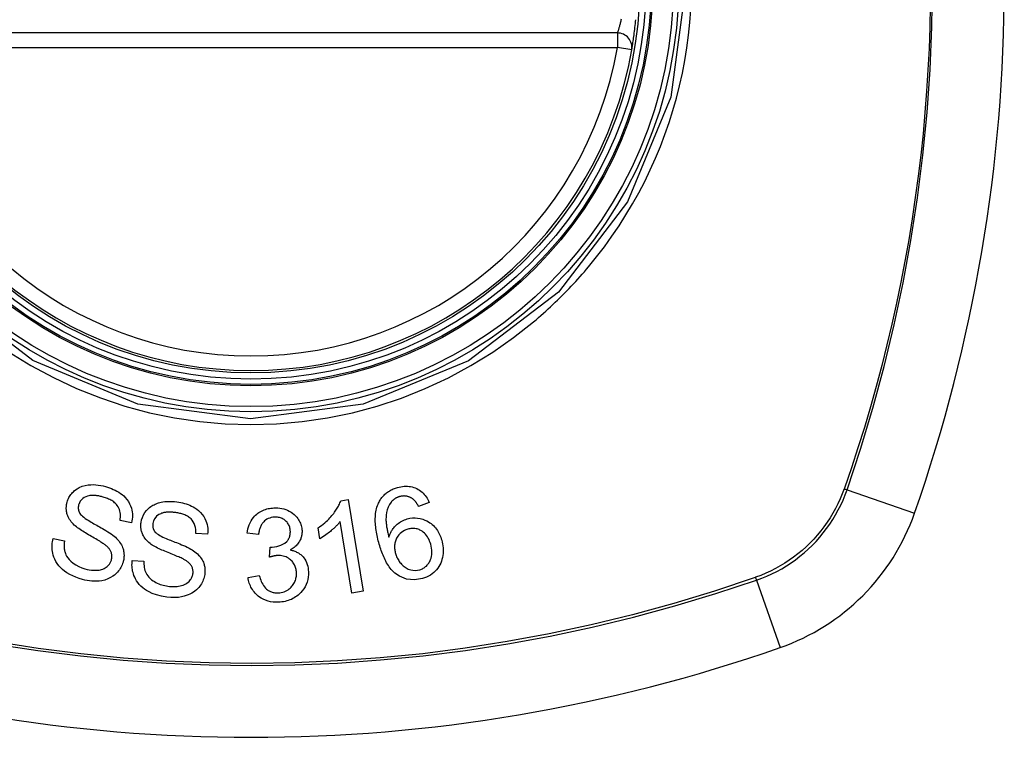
# Model space of a CAD drawing. Header units: inches. Extents: x 20 to 683, y 61 to 320.
# Tile 260 of 400: x 290.585 to 291.383, y 195.124 to 195.706. Entities that reach past the tile are written whole.
import ezdxf

# ---------------------------------------------------------------- set-up
doc = ezdxf.new("R2010")
doc.units = ezdxf.units.IN
doc.header["$MEASUREMENT"] = 0
doc.layers.add('Visible Edges(ANSI)', color=7, linetype='Continuous', lineweight=25)
doc.layers.add('Visible Tangent Edges(ANSI)', color=7, linetype='Continuous', lineweight=25)

msp = doc.modelspace()

# ---------------------------------------------------------------- linework, layer by layer
at = {"layer": 'Visible Edges(ANSI)'}
for p, q in [((291.06922, 195.69536), (290.47562, 195.69536)), ((290.84515, 195.31627), (290.85101, 195.31724)), ((290.85101, 195.31724), (290.86322, 195.24295)), ((290.9168, 195.31485), (290.90821, 195.31162)), ((290.67563, 195.29841), (290.66631, 195.30031)), ((290.82826, 195.2854), (290.82682, 195.2942)), ((290.85414, 195.24145), (290.84463, 195.29933)), ((290.61215, 195.28563), (290.62138, 195.28382)), ((290.73729, 195.28919), (290.72779, 195.28977)), ((290.77855, 195.28873), (290.76928, 195.28995)), ((290.78746, 195.27048), (290.78806, 195.27858)), ((290.67619, 195.2677), (290.68559, 195.26719)), ((290.77003, 195.25399), (290.77917, 195.25562)), ((290.86322, 195.24295), (290.85414, 195.24145))]:
    msp.add_line(p, q, dxfattribs=at)
at = {"layer": 'Visible Edges(ANSI)', "flags": 128}
for points in [[(291.08086, 195.68154), (291.08087, 195.6816), (291.08089, 195.68175), (291.08094, 195.68202), (291.081, 195.68239), (291.08108, 195.68286), (291.08118, 195.68343), (291.08129, 195.68409), (291.08141, 195.68486), (291.08155, 195.68571), (291.08169, 195.68665), (291.08185, 195.68767), (291.08202, 195.68877), (291.08219, 195.68995), (291.08237, 195.69119), (291.08255, 195.6925), (291.08273, 195.69387), (291.08291, 195.69528), (291.08309, 195.69674), (291.08327, 195.69824), (291.08345, 195.69977), (291.08362, 195.70133), (291.08379, 195.7029), (291.08395, 195.70449), (291.0841, 195.70609)], [(290.62352, 195.31514), (290.62382, 195.31609), (290.62416, 195.31702), (290.62455, 195.31792), (290.62499, 195.31881), (290.62548, 195.31968), (290.62602, 195.32052), (290.62659, 195.32133), (290.62721, 195.32211), (290.62788, 195.32286), (290.62857, 195.32357), (290.62931, 195.32426), (290.63018, 195.32499), (290.6315, 195.32593), (290.6333, 195.32696), (290.63559, 195.32793), (290.63802, 195.32862), (290.64039, 195.32904), (290.64265, 195.32923), (290.64473, 195.32927), (290.64674, 195.32918), (290.64874, 195.32898), (290.65074, 195.32866), (290.65271, 195.32825), (290.65467, 195.32774)], [(290.65467, 195.32774), (290.65626, 195.32725), (290.65783, 195.32671), (290.65938, 195.32612), (290.6609, 195.32546), (290.66239, 195.32475), (290.66384, 195.32397), (290.66525, 195.32312), (290.66661, 195.3222), (290.66793, 195.32121), (290.66928, 195.32007), (290.67061, 195.31876), (290.6719, 195.31726), (290.6731, 195.31557), (290.67413, 195.31378), (290.67491, 195.31202), (290.67549, 195.31032), (290.67589, 195.3087), (290.67615, 195.3072), (290.67631, 195.30572), (290.67636, 195.30425), (290.67632, 195.30278), (290.67618, 195.30132), (290.67595, 195.29986), (290.67563, 195.29841)], [(290.87538, 195.3135), (290.87574, 195.31431), (290.87613, 195.3151), (290.87654, 195.31587), (290.87698, 195.31663), (290.87746, 195.31738), (290.87796, 195.31811), (290.87849, 195.31882), (290.87905, 195.31951), (290.87964, 195.32017), (290.88026, 195.32081), (290.8809, 195.32142), (290.88157, 195.32201), (290.88226, 195.32257), (290.88299, 195.32311), (290.88373, 195.32362), (290.88449, 195.3241), (290.88527, 195.32455), (290.88607, 195.32498), (290.88689, 195.32537), (290.88771, 195.32574), (290.88856, 195.32608), (290.88941, 195.32639), (290.89028, 195.32668), (290.89115, 195.32695)], [(290.89115, 195.32695), (290.89245, 195.32729), (290.89377, 195.32757), (290.8951, 195.32779), (290.89643, 195.32793), (290.89777, 195.328), (290.89911, 195.32798), (290.90044, 195.32788), (290.90175, 195.32769), (290.90303, 195.32741), (290.90428, 195.32704), (290.90551, 195.3266), (290.9067, 195.32606), (290.90786, 195.32545), (290.90895, 195.32477), (290.91, 195.32401), (290.91099, 195.32319), (290.91192, 195.3223), (290.9128, 195.32136), (290.91361, 195.32037), (290.91436, 195.31933), (290.91505, 195.31826), (290.91568, 195.31715), (290.91627, 195.31602), (290.9168, 195.31485)], [(290.65264, 195.31922), (290.65194, 195.31941), (290.65123, 195.3196), (290.65052, 195.31977), (290.64981, 195.31993), (290.6491, 195.32008), (290.64838, 195.32021), (290.64766, 195.32032), (290.64694, 195.32042), (290.64621, 195.32049), (290.64548, 195.32055), (290.64475, 195.32058), (290.64402, 195.32058), (290.64329, 195.32056), (290.64256, 195.3205), (290.64183, 195.32042), (290.64096, 195.32025), (290.63991, 195.31997), (290.63869, 195.3195), (290.63737, 195.31882), (290.63613, 195.31798), (290.63503, 195.31698), (290.63411, 195.31582), (290.63339, 195.31454), (290.63289, 195.31317)], [(290.66631, 195.30031), (290.6665, 195.30157), (290.66662, 195.30283), (290.66665, 195.3041), (290.6666, 195.30537), (290.66646, 195.30663), (290.6662, 195.30787), (290.66583, 195.30908), (290.66535, 195.31026), (290.66474, 195.31139), (290.66407, 195.31239), (290.66336, 195.31326), (290.66265, 195.31401), (290.66194, 195.31465), (290.6612, 195.31524), (290.66044, 195.31579), (290.65964, 195.3163), (290.65881, 195.31677), (290.65797, 195.31721), (290.65711, 195.31761), (290.65624, 195.31798), (290.65535, 195.31833), (290.65446, 195.31865), (290.65355, 195.31895), (290.65264, 195.31922)], [(290.89268, 195.31954), (290.89235, 195.31944), (290.89202, 195.31933), (290.89169, 195.31921), (290.89136, 195.31909), (290.89104, 195.31896), (290.89072, 195.31882), (290.89041, 195.31868), (290.8901, 195.31852), (290.88979, 195.31836), (290.88949, 195.31819), (290.8892, 195.31801), (290.8889, 195.31782), (290.88862, 195.31763), (290.88834, 195.31743), (290.88807, 195.31722), (290.88781, 195.317), (290.88755, 195.31678), (290.8873, 195.31655), (290.88706, 195.31632), (290.88682, 195.31608), (290.88659, 195.31583), (290.88637, 195.31557), (290.88615, 195.31531), (290.88594, 195.31505)], [(290.90267, 195.3183), (290.9023, 195.31851), (290.90192, 195.31871), (290.90153, 195.31889), (290.90114, 195.31907), (290.90075, 195.31923), (290.90034, 195.31938), (290.89993, 195.31952), (290.89952, 195.31964), (290.89911, 195.31975), (290.89869, 195.31984), (290.89827, 195.31992), (290.89785, 195.31998), (290.89743, 195.32002), (290.897, 195.32006), (290.89657, 195.32007), (290.89613, 195.32007), (290.8957, 195.32005), (290.89526, 195.32002), (290.89482, 195.31998), (290.89439, 195.31992), (290.89396, 195.31984), (290.89353, 195.31975), (290.8931, 195.31965), (290.89268, 195.31954)], [(290.90821, 195.31162), (290.90804, 195.31193), (290.90786, 195.31224), (290.90768, 195.31256), (290.90749, 195.31287), (290.90729, 195.31318), (290.9071, 195.31349), (290.90689, 195.3138), (290.90669, 195.31411), (290.90648, 195.31441), (290.90626, 195.31471), (290.90604, 195.31501), (290.90582, 195.3153), (290.90559, 195.31559), (290.90535, 195.31587), (290.90512, 195.31614), (290.90488, 195.31641), (290.90463, 195.31667), (290.90437, 195.31693), (290.90411, 195.31718), (290.90384, 195.31742), (290.90356, 195.31766), (290.90327, 195.31788), (290.90297, 195.3181), (290.90267, 195.3183)], [(290.62925, 195.29655), (290.62841, 195.29738), (290.6276, 195.29825), (290.62684, 195.29915), (290.62614, 195.30009), (290.62548, 195.30106), (290.62489, 195.30207), (290.62437, 195.3031), (290.62394, 195.3041), (290.6236, 195.30504), (290.62335, 195.30592), (290.62316, 195.30674), (290.62302, 195.30748), (290.62292, 195.30816), (290.62286, 195.3088), (290.62282, 195.30944), (290.6228, 195.31008), (290.62281, 195.31072), (290.62284, 195.31136), (290.6229, 195.312), (290.62298, 195.31263), (290.62308, 195.31326), (290.62321, 195.31389), (290.62335, 195.31452), (290.62352, 195.31514)], [(290.63289, 195.31317), (290.6328, 195.31286), (290.63273, 195.31256), (290.63267, 195.31225), (290.63261, 195.31195), (290.63257, 195.31164), (290.63253, 195.31132), (290.63251, 195.31101), (290.6325, 195.3107), (290.6325, 195.31039), (290.63251, 195.31008), (290.63253, 195.30976), (290.63256, 195.30945), (290.63261, 195.30914), (290.63266, 195.30883), (290.63273, 195.30852), (290.63281, 195.30822), (290.63291, 195.30792), (290.63301, 195.30763), (290.63312, 195.30734), (290.63325, 195.30705), (290.63338, 195.30677), (290.63352, 195.30649), (290.63368, 195.30621), (290.63384, 195.30593)], [(290.68335, 195.2985), (290.68378, 195.30064), (290.68444, 195.30272), (290.68535, 195.30472), (290.68648, 195.30659), (290.6878, 195.30831), (290.6891, 195.3097), (290.6903, 195.31075), (290.69132, 195.31152), (290.69217, 195.31207), (290.69302, 195.31258), (290.6939, 195.31303), (290.6948, 195.31345), (290.69572, 195.31383), (290.69667, 195.31417), (290.69762, 195.31447), (290.69861, 195.31473), (290.69975, 195.315), (290.70112, 195.31526), (290.7027, 195.31548), (290.70449, 195.31565), (290.70646, 195.31572), (290.70846, 195.31568), (290.71046, 195.31554), (290.71244, 195.31531)], [(290.71244, 195.31531), (290.71397, 195.31507), (290.71549, 195.31478), (290.717, 195.31444), (290.7185, 195.31405), (290.71997, 195.3136), (290.72142, 195.3131), (290.72284, 195.31253), (290.72424, 195.3119), (290.7256, 195.3112), (290.72696, 195.31041), (290.72843, 195.30944), (290.72996, 195.30825), (290.73149, 195.30682), (290.73295, 195.30515), (290.73417, 195.30342), (290.73513, 195.3017), (290.73587, 195.30004), (290.73643, 195.29847), (290.73684, 195.29694), (290.73715, 195.29541), (290.73734, 195.29387), (290.73742, 195.29231), (290.7374, 195.29076), (290.73729, 195.28919)], [(290.76928, 195.28995), (290.76956, 195.29168), (290.76993, 195.29338), (290.7704, 195.29506), (290.77099, 195.29671), (290.77168, 195.29832), (290.7725, 195.29987), (290.77341, 195.30131), (290.77435, 195.30256), (290.77528, 195.30364), (290.7762, 195.30456), (290.77708, 195.30535), (290.77797, 195.30606), (290.7789, 195.30672), (290.77986, 195.30733), (290.78086, 195.30788), (290.7819, 195.30838), (290.78297, 195.30883), (290.78406, 195.30922), (290.78517, 195.30955), (290.7863, 195.30982), (290.78744, 195.31005), (290.78859, 195.31022), (290.78976, 195.31034), (290.79093, 195.31042)], [(290.79093, 195.31042), (290.79256, 195.31045), (290.79419, 195.31037), (290.79581, 195.3102), (290.79741, 195.30992), (290.79898, 195.30954), (290.80052, 195.30904), (290.80203, 195.30845), (290.80347, 195.30776), (290.80485, 195.30698), (290.80615, 195.30611), (290.80737, 195.30514), (290.80849, 195.30408), (290.80947, 195.303), (290.81029, 195.30192), (290.81099, 195.30087), (290.81157, 195.29986), (290.81205, 195.29892), (290.81246, 195.29797), (290.81282, 195.29701), (290.81312, 195.29604), (290.81336, 195.29506), (290.81355, 195.29406), (290.81368, 195.29305), (290.81376, 195.29202)], [(290.82682, 195.2942), (290.82828, 195.29523), (290.82966, 195.29626), (290.83095, 195.29728), (290.83217, 195.2983), (290.83331, 195.29932), (290.83438, 195.30032), (290.83538, 195.30131), (290.83632, 195.30228), (290.83719, 195.30324), (290.838, 195.30417), (290.83875, 195.30509), (290.83945, 195.30598), (290.8401, 195.30684), (290.8407, 195.30768), (290.84125, 195.30848), (290.84178, 195.30929), (290.8423, 195.31012), (290.8428, 195.31096), (290.84327, 195.31182), (290.84371, 195.31269), (290.84413, 195.31357), (290.8445, 195.31446), (290.84485, 195.31536), (290.84515, 195.31627)], [(290.87635, 195.2809), (290.87595, 195.28231), (290.87557, 195.28373), (290.87522, 195.28516), (290.87488, 195.28658), (290.87457, 195.28801), (290.87428, 195.28943), (290.87402, 195.29085), (290.87379, 195.29227), (290.87359, 195.29369), (290.87342, 195.29509), (290.87329, 195.29649), (290.87318, 195.29788), (290.87312, 195.29925), (290.87309, 195.30062), (290.8731, 195.30196), (290.87316, 195.3033), (290.87325, 195.30461), (290.87339, 195.30591), (290.87358, 195.3072), (290.87382, 195.30849), (290.87412, 195.30977), (290.87448, 195.31103), (290.8749, 195.31228), (290.87538, 195.3135)], [(290.88594, 195.31505), (290.88464, 195.31312), (290.8836, 195.31105), (290.88282, 195.30888), (290.88227, 195.30666), (290.88194, 195.30459), (290.88179, 195.30278), (290.88176, 195.30131), (290.88178, 195.30028), (290.88182, 195.29945), (290.88188, 195.29861), (290.88196, 195.29776), (290.88206, 195.29691), (290.88217, 195.29606), (290.8823, 195.2952), (290.88244, 195.29434), (290.8826, 195.29348), (290.88277, 195.29263), (290.88294, 195.29177), (290.88313, 195.29093), (290.88332, 195.29009), (290.88352, 195.28925), (290.88373, 195.28843), (290.88394, 195.28762), (290.88416, 195.28682)], [(290.63384, 195.30593), (290.6344, 195.30519), (290.63514, 195.30442), (290.63603, 195.30361), (290.63705, 195.30279), (290.63818, 195.30196), (290.63936, 195.30114), (290.64056, 195.30036), (290.64175, 195.29962), (290.64291, 195.29892), (290.64404, 195.29826), (290.64516, 195.29762), (290.64628, 195.29699), (290.64742, 195.29636), (290.64857, 195.29572), (290.64975, 195.29506), (290.65097, 195.29437), (290.65224, 195.29364), (290.65356, 195.29286), (290.65496, 195.29202), (290.65639, 195.29113), (290.65781, 195.29021), (290.65918, 195.28927), (290.66044, 195.28835), (290.66155, 195.28746)], [(290.71162, 195.30659), (290.71098, 195.30668), (290.71033, 195.30676), (290.70969, 195.30682), (290.70904, 195.30688), (290.70839, 195.30693), (290.70775, 195.30696), (290.7071, 195.30698), (290.70645, 195.30699), (290.7058, 195.30699), (290.70514, 195.30696), (290.70449, 195.30692), (290.70384, 195.30687), (290.7032, 195.30679), (290.70256, 195.30669), (290.70192, 195.30657), (290.70129, 195.30642), (290.70067, 195.30625), (290.70006, 195.30605), (290.69926, 195.30573), (290.69778, 195.30494), (290.696, 195.30361), (290.69451, 195.30194), (290.69345, 195.29998), (290.6929, 195.29785)], [(290.72779, 195.28977), (290.72779, 195.29141), (290.72767, 195.29304), (290.72741, 195.29465), (290.727, 195.29623), (290.72641, 195.29775), (290.72564, 195.2992), (290.72474, 195.30047), (290.72386, 195.30145), (290.72308, 195.30218), (290.72243, 195.3027), (290.72177, 195.30317), (290.72107, 195.30361), (290.72036, 195.30401), (290.71962, 195.30438), (290.71886, 195.30471), (290.71809, 195.30502), (290.71731, 195.3053), (290.71651, 195.30555), (290.71571, 195.30578), (290.7149, 195.30598), (290.71408, 195.30617), (290.71327, 195.30633), (290.71245, 195.30647), (290.71162, 195.30659)], [(290.79145, 195.30289), (290.79015, 195.30278), (290.78887, 195.30255), (290.78762, 195.30221), (290.78643, 195.30175), (290.78529, 195.30117), (290.78429, 195.30052), (290.78347, 195.29987), (290.78283, 195.29926), (290.78232, 195.29872), (290.78185, 195.29816), (290.78143, 195.29758), (290.78104, 195.29697), (290.78068, 195.29635), (290.78035, 195.2957), (290.78006, 195.29505), (290.77979, 195.29437), (290.77955, 195.29369), (290.77934, 195.29299), (290.77915, 195.29229), (290.77899, 195.29158), (290.77885, 195.29087), (290.77873, 195.29015), (290.77863, 195.28944), (290.77855, 195.28873)], [(290.80427, 195.29175), (290.80422, 195.29252), (290.80412, 195.29329), (290.80397, 195.29405), (290.80378, 195.29479), (290.80354, 195.29553), (290.80325, 195.29624), (290.80291, 195.29693), (290.80252, 195.2976), (290.80208, 195.29823), (290.80159, 195.29885), (290.80104, 195.29943), (290.80046, 195.29999), (290.79984, 195.3005), (290.79918, 195.30096), (290.7985, 195.30138), (290.79779, 195.30175), (290.79705, 195.30206), (290.79629, 195.30233), (290.7955, 195.30254), (290.79471, 195.30271), (290.7939, 195.30282), (290.79309, 195.30288), (290.79227, 195.30291), (290.79145, 195.30289)], [(290.88416, 195.28682), (290.88437, 195.28747), (290.88459, 195.28811), (290.88484, 195.28875), (290.8851, 195.28938), (290.88538, 195.29001), (290.88567, 195.29062), (290.88599, 195.29123), (290.88633, 195.29183), (290.88669, 195.29242), (290.88709, 195.29303), (290.88755, 195.29367), (290.88806, 195.29434), (290.88865, 195.29502), (290.88931, 195.29573), (290.89004, 195.29644), (290.89086, 195.29716), (290.89176, 195.29788), (290.89269, 195.29854), (290.89365, 195.29916), (290.89465, 195.29973), (290.89568, 195.30025), (290.89674, 195.30071), (290.89783, 195.30112), (290.89893, 195.30147)], [(290.89893, 195.30147), (290.90102, 195.30197), (290.90315, 195.30227), (290.90529, 195.30235), (290.90742, 195.30221), (290.90951, 195.30184), (290.91151, 195.30128), (290.91329, 195.3006), (290.91484, 195.29986), (290.91613, 195.29913), (290.91722, 195.29844), (290.91825, 195.2977), (290.91923, 195.2969), (290.92016, 195.29606), (290.92104, 195.29516), (290.92188, 195.29421), (290.92266, 195.29322), (290.92338, 195.29219), (290.92404, 195.29112), (290.92465, 195.29003), (290.92521, 195.28891), (290.92571, 195.28777), (290.92617, 195.28661), (290.92658, 195.28542), (290.92695, 195.28423)], [(290.6538, 195.28076), (290.6532, 195.28121), (290.65249, 195.28169), (290.65169, 195.28221), (290.65081, 195.28277), (290.64986, 195.28335), (290.64884, 195.28396), (290.64777, 195.28459), (290.64665, 195.28524), (290.64549, 195.2859), (290.64431, 195.28659), (290.64312, 195.28728), (290.64191, 195.28798), (290.64071, 195.28868), (290.63951, 195.28939), (290.63834, 195.29009), (290.63719, 195.29079), (290.63609, 195.29148), (290.63502, 195.29217), (290.63396, 195.29287), (290.63291, 195.2936), (290.6319, 195.29433), (290.63094, 195.29508), (290.63005, 195.29582), (290.62925, 195.29655)], [(290.69161, 195.28089), (290.69066, 195.2816), (290.68974, 195.28235), (290.68886, 195.28314), (290.68803, 195.28397), (290.68725, 195.28485), (290.68652, 195.28576), (290.68585, 195.28672), (290.68529, 195.28765), (290.68483, 195.28854), (290.68445, 195.28938), (290.68415, 195.29016), (290.68391, 195.29088), (290.68373, 195.29153), (290.68357, 195.29216), (290.68344, 195.29279), (290.68334, 195.29342), (290.68326, 195.29405), (290.68321, 195.29469), (290.68317, 195.29532), (290.68317, 195.29595), (290.68318, 195.29659), (290.68322, 195.29723), (290.68327, 195.29786), (290.68335, 195.2985)], [(290.6929, 195.29785), (290.69286, 195.29754), (290.69283, 195.29723), (290.69281, 195.29692), (290.6928, 195.29661), (290.6928, 195.2963), (290.69281, 195.29598), (290.69283, 195.29567), (290.69286, 195.29536), (290.6929, 195.29505), (290.69295, 195.29474), (290.69302, 195.29444), (290.69309, 195.29413), (290.69318, 195.29383), (290.69328, 195.29353), (290.69339, 195.29324), (290.69352, 195.29295), (290.69365, 195.29267), (290.69379, 195.29239), (290.69394, 195.29212), (290.69411, 195.29185), (290.69428, 195.29159), (290.69446, 195.29133), (290.69466, 195.29107), (290.69486, 195.29082)], [(290.84463, 195.29933), (290.84422, 195.2988), (290.8438, 195.29828), (290.84336, 195.29777), (290.84292, 195.29726), (290.84246, 195.29675), (290.84199, 195.29625), (290.84152, 195.29576), (290.84103, 195.29528), (290.84054, 195.2948), (290.84005, 195.29433), (290.83955, 195.29386), (290.83904, 195.2934), (290.83854, 195.29296), (290.83803, 195.29252), (290.83745, 195.29202), (290.83675, 195.29143), (290.83594, 195.29077), (290.83504, 195.29005), (290.83405, 195.28928), (290.83299, 195.2885), (290.83187, 195.2877), (290.8307, 195.28691), (290.82949, 195.28613), (290.82826, 195.2854)], [(290.89936, 195.29314), (290.89798, 195.29268), (290.89665, 195.2921), (290.89541, 195.2914), (290.89425, 195.29057), (290.89318, 195.28963), (290.89225, 195.28862), (290.89148, 195.28762), (290.89086, 195.28668), (290.89039, 195.28584), (290.89001, 195.28507), (290.88968, 195.28428), (290.88939, 195.28348), (290.88916, 195.28266), (290.88897, 195.28183), (290.88883, 195.28099), (290.88873, 195.28014), (290.88869, 195.27929), (290.88868, 195.27844), (290.88872, 195.2776), (290.88881, 195.27675), (290.88893, 195.27591), (290.88908, 195.27508), (290.88927, 195.27425), (290.88949, 195.27342)], [(290.91799, 195.28106), (290.9176, 195.2823), (290.91715, 195.28352), (290.91664, 195.28471), (290.91606, 195.28587), (290.9154, 195.28698), (290.91466, 195.28805), (290.91383, 195.28905), (290.91292, 195.28998), (290.91196, 195.29081), (290.91102, 195.29148), (290.91012, 195.29202), (290.90929, 195.29245), (290.90852, 195.29279), (290.90773, 195.29309), (290.90693, 195.29333), (290.90611, 195.29352), (290.90527, 195.29366), (290.90442, 195.29374), (290.90358, 195.29376), (290.90272, 195.29374), (290.90187, 195.29366), (290.90102, 195.29353), (290.90019, 195.29336), (290.89936, 195.29314)], [(290.63592, 195.25241), (290.63326, 195.25323), (290.63063, 195.25418), (290.62805, 195.25527), (290.62556, 195.2565), (290.62329, 195.25783), (290.62134, 195.25917), (290.61965, 195.26054), (290.61811, 195.26199), (290.61671, 195.26356), (290.61546, 195.26523), (290.61435, 195.267), (290.61346, 195.26877), (290.61275, 195.27049), (290.61222, 195.27214), (290.61184, 195.27367), (290.61158, 195.27508), (290.6114, 195.27641), (290.6113, 195.27774), (290.61128, 195.27907), (290.61132, 195.28039), (290.61143, 195.28171), (290.61161, 195.28302), (290.61184, 195.28433), (290.61215, 195.28563)], [(290.66155, 195.28746), (290.66254, 195.28658), (290.66348, 195.28565), (290.66438, 195.28469), (290.66523, 195.28369), (290.66602, 195.28265), (290.66675, 195.28157), (290.66741, 195.28045), (290.66796, 195.27933), (290.66841, 195.27827), (290.66876, 195.27726), (290.66903, 195.27631), (290.66923, 195.27541), (290.66938, 195.27459), (290.66947, 195.27382), (290.66954, 195.27306), (290.66957, 195.27231), (290.66957, 195.27156), (290.66954, 195.27081), (290.66948, 195.27006), (290.66939, 195.26932), (290.66928, 195.26857), (290.66913, 195.26784), (290.66896, 195.2671), (290.66876, 195.26636)], [(290.69486, 195.29082), (290.69553, 195.29016), (290.69638, 195.28948), (290.69739, 195.2888), (290.69854, 195.28811), (290.69978, 195.28745), (290.70107, 195.28681), (290.70236, 195.2862), (290.70362, 195.28564), (290.70484, 195.28512), (290.70604, 195.28463), (290.70723, 195.28416), (290.70842, 195.28369), (290.70962, 195.28323), (290.71085, 195.28276), (290.71211, 195.28227), (290.71342, 195.28176), (290.71478, 195.28121), (290.71621, 195.28061), (290.71772, 195.27997), (290.71926, 195.27929), (290.7208, 195.27857), (290.72228, 195.27785), (290.72365, 195.27711), (290.72487, 195.27639)], [(290.78955, 195.27854), (290.79324, 195.27904), (290.79671, 195.2802), (290.79972, 195.28192), (290.8014, 195.28332), (290.80189, 195.28385), (290.80218, 195.2842), (290.80244, 195.28456), (290.80269, 195.28493), (290.80292, 195.28531), (290.80313, 195.2857), (290.80332, 195.2861), (290.80349, 195.28651), (290.80365, 195.28693), (290.80379, 195.28735), (290.80391, 195.28778), (290.80401, 195.28822), (290.80409, 195.28865), (290.80416, 195.28909), (290.80422, 195.28953), (290.80425, 195.28998), (290.80428, 195.29042), (290.80429, 195.29086), (290.80429, 195.29131), (290.80427, 195.29175)], [(290.81376, 195.29202), (290.81378, 195.29133), (290.81377, 195.29065), (290.81373, 195.28996), (290.81367, 195.28927), (290.81357, 195.28859), (290.81345, 195.28791), (290.8133, 195.28724), (290.81311, 195.28657), (290.8129, 195.28592), (290.81266, 195.28527), (290.81238, 195.28461), (290.81206, 195.28393), (290.81168, 195.28323), (290.81125, 195.28252), (290.81075, 195.2818), (290.8102, 195.28108), (290.80957, 195.28036), (290.80889, 195.27968), (290.80818, 195.27903), (290.80743, 195.27842), (290.80665, 195.27785), (290.80583, 195.27732), (290.80499, 195.27682), (290.80413, 195.27635)], [(290.62138, 195.28382), (290.62127, 195.28309), (290.62118, 195.28235), (290.62111, 195.28161), (290.62105, 195.28087), (290.62102, 195.28012), (290.62102, 195.27938), (290.62103, 195.27864), (290.62108, 195.2779), (290.62115, 195.27716), (290.62125, 195.27643), (290.62139, 195.27569), (290.62156, 195.27497), (290.62176, 195.27425), (290.62204, 195.27344), (290.62247, 195.27244), (290.62309, 195.2713), (290.62394, 195.27002), (290.62507, 195.26864), (290.62654, 195.26718), (290.62834, 195.26568), (290.6305, 195.26423), (290.63287, 195.26295), (290.63535, 195.2619), (290.63792, 195.26106)], [(290.65935, 195.26817), (290.65953, 195.26889), (290.65967, 195.26961), (290.65975, 195.27035), (290.65978, 195.27109), (290.65976, 195.27182), (290.65968, 195.27255), (290.65954, 195.27328), (290.65936, 195.27394), (290.65915, 195.27455), (290.65891, 195.27512), (290.65865, 195.27564), (290.65837, 195.27612), (290.65808, 195.27656), (290.65776, 195.277), (290.65743, 195.27742), (290.65707, 195.27784), (290.6567, 195.27824), (290.65632, 195.27863), (290.65592, 195.27902), (290.65551, 195.27939), (290.65509, 195.27975), (290.65467, 195.2801), (290.65424, 195.28044), (290.6538, 195.28076)], [(290.71812, 195.26868), (290.71746, 195.26903), (290.71669, 195.26942), (290.71583, 195.26982), (290.71487, 195.27025), (290.71385, 195.27069), (290.71275, 195.27115), (290.7116, 195.27163), (290.7104, 195.27212), (290.70916, 195.27262), (290.70789, 195.27313), (290.70661, 195.27365), (290.70531, 195.27418), (290.70402, 195.27471), (290.70275, 195.27524), (290.70149, 195.27577), (290.70026, 195.2763), (290.69908, 195.27683), (290.69793, 195.27736), (290.69678, 195.27791), (290.69564, 195.27848), (290.69454, 195.27907), (290.69348, 195.27967), (290.6925, 195.28028), (290.69161, 195.28089)], [(290.78806, 195.27858), (290.78812, 195.27858), (290.78818, 195.27857), (290.78824, 195.27857), (290.78831, 195.27856), (290.78837, 195.27856), (290.78843, 195.27856), (290.7885, 195.27855), (290.78856, 195.27855), (290.78862, 195.27855), (290.78869, 195.27854), (290.78875, 195.27854), (290.78881, 195.27854), (290.78888, 195.27854), (290.78894, 195.27853), (290.789, 195.27853), (290.78906, 195.27853), (290.78912, 195.27853), (290.78918, 195.27853), (290.78924, 195.27853), (290.78931, 195.27853), (290.78937, 195.27853), (290.78943, 195.27853), (290.78949, 195.27853), (290.78955, 195.27854)], [(290.91142, 195.25313), (290.90494, 195.25206), (290.89847, 195.25273), (290.89261, 195.2551), (290.88904, 195.25756), (290.88789, 195.25859), (290.88696, 195.25955), (290.88607, 195.26054), (290.88523, 195.26158), (290.88444, 195.26266), (290.88368, 195.26376), (290.88298, 195.26487), (290.88231, 195.26601), (290.88167, 195.26717), (290.88106, 195.26836), (290.88048, 195.26957), (290.87992, 195.2708), (290.87939, 195.27204), (290.87889, 195.2733), (290.87841, 195.27456), (290.87795, 195.27583), (290.87752, 195.2771), (290.8771, 195.27837), (290.87671, 195.27964), (290.87635, 195.2809)], [(290.90912, 195.26032), (290.90987, 195.26056), (290.91059, 195.26083), (290.9113, 195.26115), (290.91198, 195.2615), (290.91264, 195.2619), (290.91328, 195.26234), (290.91388, 195.26282), (290.91446, 195.26333), (290.915, 195.26388), (290.9155, 195.26446), (290.91597, 195.26506), (290.91641, 195.26569), (290.91681, 195.26633), (290.91718, 195.26699), (290.91752, 195.26768), (290.9179, 195.26855), (290.91829, 195.26967), (290.91864, 195.27103), (290.91889, 195.27263), (290.91899, 195.27434), (290.91893, 195.27604), (290.91873, 195.27773), (290.91841, 195.27941), (290.91799, 195.28106)], [(290.92695, 195.28423), (290.92734, 195.28272), (290.92766, 195.28119), (290.92789, 195.27966), (290.92805, 195.27812), (290.92812, 195.27656), (290.9281, 195.275), (290.92799, 195.27342), (290.9278, 195.27183), (290.92751, 195.27025), (290.92713, 195.26869), (290.92665, 195.26716), (290.92608, 195.26568), (290.92541, 195.26425), (290.92464, 195.26287), (290.92375, 195.26155), (290.92276, 195.26028), (290.92167, 195.25908), (290.92046, 195.25794), (290.91915, 195.25688), (290.91773, 195.2559), (290.91623, 195.25505), (290.91468, 195.2543), (290.91308, 195.25366), (290.91142, 195.25313)], [(290.72537, 195.25698), (290.72545, 195.25768), (290.72548, 195.25838), (290.72547, 195.25908), (290.72541, 195.25978), (290.7253, 195.26048), (290.72514, 195.26116), (290.72493, 195.26183), (290.72468, 195.26246), (290.7244, 195.26304), (290.7241, 195.26357), (290.72378, 195.26407), (290.72344, 195.26452), (290.72309, 195.26495), (290.72271, 195.26535), (290.72231, 195.26575), (290.7219, 195.26612), (290.72146, 195.26649), (290.72101, 195.26684), (290.72055, 195.26718), (290.72008, 195.26751), (290.71959, 195.26782), (290.71911, 195.26812), (290.71862, 195.2684), (290.71812, 195.26868)], [(290.72487, 195.27639), (290.72597, 195.27564), (290.72703, 195.27486), (290.72806, 195.27403), (290.72905, 195.27315), (290.72998, 195.27223), (290.73085, 195.27126), (290.73165, 195.27023), (290.73236, 195.2692), (290.73296, 195.2682), (290.73345, 195.26724), (290.73385, 195.26633), (290.73417, 195.26547), (290.73442, 195.26468), (290.73462, 195.26394), (290.73479, 195.2632), (290.73492, 195.26246), (290.73502, 195.26172), (290.7351, 195.26098), (290.73514, 195.26024), (290.73516, 195.25949), (290.73514, 195.25874), (290.7351, 195.258), (290.73504, 195.25725), (290.73494, 195.2565)], [(290.79387, 195.27181), (290.7936, 195.2718), (290.79334, 195.27178), (290.79307, 195.27175), (290.7928, 195.27172), (290.79254, 195.27169), (290.79227, 195.27165), (290.79201, 195.27161), (290.79174, 195.27156), (290.79147, 195.27152), (290.79119, 195.27146), (290.79092, 195.27141), (290.79065, 195.27135), (290.79038, 195.27129), (290.79011, 195.27122), (290.78984, 195.27116), (290.78957, 195.27109), (290.7893, 195.27102), (290.78903, 195.27095), (290.78876, 195.27087), (290.7885, 195.2708), (290.78824, 195.27072), (290.78798, 195.27064), (290.78772, 195.27056), (290.78746, 195.27048)], [(290.80922, 195.25793), (290.80916, 195.25877), (290.80907, 195.2596), (290.80893, 195.26042), (290.80875, 195.26124), (290.80853, 195.26204), (290.80826, 195.26284), (290.80794, 195.26361), (290.80757, 195.26438), (290.80716, 195.26511), (290.8067, 195.26581), (290.8062, 195.26649), (290.80565, 195.26713), (290.80506, 195.26775), (290.80441, 195.26836), (290.80365, 195.26898), (290.80279, 195.26958), (290.80183, 195.27015), (290.80078, 195.27066), (290.79969, 195.27108), (290.79857, 195.2714), (290.79741, 195.27163), (290.79624, 195.27177), (290.79505, 195.27183), (290.79387, 195.27181)], [(290.80413, 195.27635), (290.80492, 195.2762), (290.80569, 195.27601), (290.80646, 195.2758), (290.80722, 195.27556), (290.80796, 195.27529), (290.80869, 195.27499), (290.80941, 195.27466), (290.81011, 195.27429), (290.8108, 195.2739), (290.81146, 195.27347), (290.81209, 195.27301), (290.81271, 195.27253), (290.81329, 195.27201), (290.81388, 195.27144), (290.81455, 195.27072), (290.81527, 195.26983), (290.81601, 195.26877), (290.81673, 195.26752), (290.81739, 195.26611), (290.81793, 195.26466), (290.81835, 195.26316), (290.81865, 195.26165), (290.81886, 195.26011), (290.81898, 195.25856)], [(290.88949, 195.27342), (290.88976, 195.27256), (290.89006, 195.27172), (290.89039, 195.27089), (290.89076, 195.27007), (290.89116, 195.26928), (290.8916, 195.2685), (290.89207, 195.26773), (290.89258, 195.26698), (290.89312, 195.26625), (290.8937, 195.26554), (290.89432, 195.26483), (290.89498, 195.26415), (290.89568, 195.2635), (290.89643, 195.26288), (290.89723, 195.2623), (290.89807, 195.26177), (290.89894, 195.2613), (290.89985, 195.26089), (290.90079, 195.26055), (290.90202, 195.2602), (290.90363, 195.25991), (290.90546, 195.2598), (290.90731, 195.25993), (290.90912, 195.26032)], [(290.66876, 195.26636), (290.66842, 195.26528), (290.66802, 195.26422), (290.66756, 195.26319), (290.66704, 195.26217), (290.66645, 195.26119), (290.66581, 195.26024), (290.66512, 195.25933), (290.66438, 195.25845), (290.66359, 195.25762), (290.66276, 195.25682), (290.66181, 195.256), (290.66047, 195.25499), (290.65867, 195.25389), (290.65641, 195.25282), (290.65396, 195.25198), (290.65158, 195.25143), (290.64936, 195.2511), (290.64736, 195.25095), (290.64543, 195.25093), (290.64351, 195.25102), (290.64159, 195.25122), (290.63968, 195.25152), (290.63779, 195.25192), (290.63592, 195.25241)], [(290.63792, 195.26106), (290.63966, 195.2606), (290.64143, 195.26024), (290.64321, 195.25998), (290.645, 195.25985), (290.64667, 195.25983), (290.64812, 195.25992), (290.64935, 195.26007), (290.6504, 195.26027), (290.65142, 195.26052), (290.65241, 195.26084), (290.65337, 195.26124), (290.65429, 195.26172), (290.65514, 195.26227), (290.65589, 195.26285), (290.65652, 195.26342), (290.65704, 195.26397), (290.65745, 195.26446), (290.65782, 195.26495), (290.65815, 195.26545), (290.65845, 195.26596), (290.65872, 195.26649), (290.65896, 195.26704), (290.65917, 195.2676), (290.65935, 195.26817)], [(290.70436, 195.23811), (290.70001, 195.23887), (290.69585, 195.23994), (290.69245, 195.24113), (290.68981, 195.24234), (290.68783, 195.24345), (290.68621, 195.24452), (290.68469, 195.24569), (290.68327, 195.24697), (290.68195, 195.24836), (290.68076, 195.24985), (290.67974, 195.25135), (290.67889, 195.25283), (290.67819, 195.25426), (290.67763, 195.25563), (290.67719, 195.25689), (290.67684, 195.25808), (290.67656, 195.25927), (290.67634, 195.26046), (290.67618, 195.26166), (290.67607, 195.26286), (290.67602, 195.26406), (290.67603, 195.26527), (290.67609, 195.26649), (290.67619, 195.2677)], [(290.68559, 195.26719), (290.68559, 195.26595), (290.68564, 195.26471), (290.68575, 195.26347), (290.68593, 195.26223), (290.68618, 195.26101), (290.68651, 195.25981), (290.68692, 195.25864), (290.68743, 195.2575), (290.68806, 195.25638), (290.68883, 195.25527), (290.68976, 195.25417), (290.69081, 195.25315), (290.69191, 195.25223), (290.69306, 195.2514), (290.69421, 195.25066), (290.69535, 195.25001), (290.6965, 195.24944), (290.69767, 195.24892), (290.69887, 195.24846), (290.70009, 195.24806), (290.70133, 195.24771), (290.70259, 195.2474), (290.70386, 195.24715), (290.70514, 195.24695)], [(290.73494, 195.2565), (290.73475, 195.25536), (290.73449, 195.25424), (290.73417, 195.25313), (290.73379, 195.25203), (290.73334, 195.25096), (290.73282, 195.24992), (290.73225, 195.24891), (290.73162, 195.24793), (290.73092, 195.24696), (290.73012, 195.24597), (290.72921, 195.24496), (290.72818, 195.24397), (290.72701, 195.24299), (290.72573, 195.24207), (290.72437, 195.24124), (290.72297, 195.24051), (290.72151, 195.23987), (290.72, 195.23931), (290.71835, 195.23881), (290.71621, 195.23831), (290.71359, 195.23792), (290.71054, 195.23772), (290.70744, 195.23779), (290.70436, 195.23811)], [(290.70514, 195.24695), (290.70637, 195.2468), (290.70761, 195.24669), (290.70885, 195.24663), (290.71009, 195.24662), (290.71133, 195.24666), (290.71257, 195.24676), (290.71379, 195.24693), (290.715, 195.24715), (290.71619, 195.24745), (290.71735, 195.24781), (290.71848, 195.24825), (290.71956, 195.24878), (290.72058, 195.2494), (290.72152, 195.2501), (290.72232, 195.25084), (290.72298, 195.25157), (290.72351, 195.25227), (290.72394, 195.25293), (290.72429, 195.25356), (290.7246, 195.25422), (290.72486, 195.25488), (290.72508, 195.25557), (290.72525, 195.25627), (290.72537, 195.25698)], [(290.79483, 195.23397), (290.79266, 195.23395), (290.79049, 195.23408), (290.78835, 195.23438), (290.78624, 195.23487), (290.7842, 195.23555), (290.78232, 195.23638), (290.78071, 195.23727), (290.77937, 195.23817), (290.77827, 195.239), (290.77736, 195.23978), (290.7765, 195.2406), (290.77569, 195.24145), (290.77493, 195.24234), (290.77421, 195.24327), (290.77355, 195.24424), (290.77294, 195.24525), (290.77239, 195.24628), (290.7719, 195.24733), (290.77146, 195.2484), (290.77107, 195.24949), (290.77074, 195.25059), (290.77046, 195.25171), (290.77022, 195.25285), (290.77003, 195.25399)], [(290.77917, 195.25562), (290.7795, 195.2544), (290.77987, 195.25319), (290.78029, 195.25198), (290.78077, 195.2508), (290.78129, 195.24965), (290.78189, 195.24853), (290.78256, 195.24744), (290.78332, 195.24641), (290.78415, 195.24546), (290.78497, 195.24469), (290.78574, 195.24408), (290.78645, 195.2436), (290.78707, 195.24323), (290.78769, 195.2429), (290.78832, 195.24261), (290.78896, 195.24236), (290.78962, 195.24214), (290.7903, 195.24195), (290.79098, 195.2418), (290.79168, 195.24169), (290.79239, 195.24161), (290.7931, 195.24156), (290.79382, 195.24155), (290.79453, 195.24157)], [(290.79453, 195.24157), (290.79574, 195.24167), (290.79693, 195.24185), (290.79811, 195.24212), (290.79925, 195.24247), (290.80035, 195.24292), (290.8014, 195.24345), (290.80241, 195.24407), (290.80334, 195.24476), (290.80418, 195.24547), (290.80492, 195.2462), (290.80557, 195.24691), (290.80615, 195.24764), (290.80669, 195.24839), (290.80718, 195.24917), (290.80762, 195.24997), (290.80801, 195.2508), (290.80835, 195.25166), (290.80863, 195.25253), (290.80885, 195.25341), (290.80903, 195.25431), (290.80915, 195.25521), (290.80922, 195.25611), (290.80924, 195.25702), (290.80922, 195.25793)], [(290.81898, 195.25856), (290.81899, 195.25647), (290.81882, 195.25439), (290.81847, 195.25232), (290.81791, 195.2503), (290.81716, 195.24835), (290.81621, 195.24647), (290.8151, 195.2447), (290.81393, 195.24315), (290.81275, 195.24181), (290.81163, 195.24069), (290.81061, 195.23979), (290.8096, 195.23898), (290.80854, 195.23822), (290.80744, 195.23753), (290.8063, 195.23689), (290.80511, 195.23632), (290.80389, 195.2358), (290.80265, 195.23536), (290.80139, 195.23498), (290.80011, 195.23466), (290.7988, 195.2344), (290.79749, 195.2342), (290.79616, 195.23406), (290.79483, 195.23397)]]:
    msp.add_lwpolyline(points, dxfattribs=at)
at = {"layer": 'Visible Edges(ANSI)'}
for radius in [0.31988, 0.31496]:
    msp.add_circle((290.77242, 195.73473), radius, dxfattribs=at)
for centre, radius, start, end in [((290.08344, 195.73473), 1.29921, 340.73366, 19.26634), ((291.06922, 195.68355), 0.01181, 350.21598, 90), ((290.77242, 195.73473), 0.31299, 189.78402, 350.21598), ((291.14265, 195.3645), 0.17717, 289.26634, 340.73366), ((290.77242, 196.42371), 1.29921, 250.73366, 289.26634)]:
    msp.add_arc(centre, radius, start, end, dxfattribs=at)
at = {"layer": 'Visible Tangent Edges(ANSI)'}
for p, q in [((291.06922, 195.69536), (291.06922, 195.68355)), ((290.47562, 195.68355), (291.06922, 195.68355)), ((291.08086, 195.68154), (291.06922, 195.68355)), ((291.25314, 195.3264), (291.25297, 195.32592)), ((291.25524, 195.32515), (291.30989, 195.30604)), ((291.18122, 195.25417), (291.18075, 195.25401)), ((291.182, 195.25191), (291.20111, 195.19726))]:
    msp.add_line(p, q, dxfattribs=at)
at = {"layer": 'Visible Tangent Edges(ANSI)', "flags": 128}
for points in [[(291.12465, 195.73473), (291.11264, 195.64338), (291.07748, 195.55836), (291.02139, 195.48522), (290.94855, 195.42952), (290.86338, 195.39441), (290.77196, 195.38253), (290.68078, 195.39462), (290.59558, 195.42994), (290.5229, 195.48577)], [(291.25524, 195.32515), (291.26617, 195.35806), (291.27621, 195.39132), (291.28533, 195.42491), (291.29352, 195.45878), (291.30075, 195.49289), (291.30704, 195.52721), (291.31235, 195.56169), (291.31671, 195.59629), (291.32009, 195.63097), (291.32249, 195.66569), (291.32393, 195.70038), (291.32441, 195.73507)], [(291.32264, 195.71744), (291.32228, 195.70015), (291.32167, 195.68286), (291.32082, 195.66556), (291.31972, 195.64826), (291.31838, 195.63096), (291.31679, 195.61368), (291.31496, 195.5964), (291.31289, 195.57915), (291.31057, 195.56193), (291.30801, 195.54474), (291.30521, 195.52758), (291.30216, 195.51047), (291.29888, 195.4934), (291.29535, 195.47638), (291.29159, 195.45943), (291.28759, 195.44253), (291.28336, 195.4257), (291.2789, 195.40894), (291.2742, 195.39226), (291.26927, 195.37566), (291.26412, 195.35916), (291.25878, 195.34282), (291.25314, 195.3264)], [(291.04588, 195.50586), (291.05241, 195.51389), (291.05872, 195.52211), (291.0648, 195.53053), (291.07063, 195.53912), (291.0762, 195.54788), (291.08152, 195.55679), (291.08658, 195.56584), (291.09136, 195.57502), (291.09587, 195.58433), (291.1001, 195.59376), (291.10406, 195.6033), (291.10773, 195.61295), (291.11113, 195.62272), (291.11424, 195.63258), (291.11707, 195.64254), (291.11961, 195.65258), (291.12186, 195.66271), (291.12381, 195.67292), (291.12547, 195.68317), (291.12682, 195.69346), (291.12787, 195.70378), (291.12862, 195.7141)], [(291.07219, 195.7064), (291.07204, 195.70564), (291.07188, 195.70488), (291.07171, 195.70413), (291.07154, 195.7034), (291.07137, 195.70267), (291.0712, 195.70197), (291.07102, 195.70129), (291.07084, 195.70063), (291.07067, 195.7), (291.0705, 195.6994), (291.07033, 195.69884), (291.07017, 195.69831), (291.07002, 195.69782), (291.06988, 195.69737), (291.06975, 195.69695), (291.06963, 195.69659), (291.06952, 195.69627), (291.06943, 195.69599), (291.06936, 195.69577), (291.0693, 195.69559), (291.06925, 195.69546), (291.06923, 195.69539), (291.06922, 195.69536)], [(291.00129, 195.46127), (291.0033, 195.46297), (291.00529, 195.46468), (291.00727, 195.4664), (291.00924, 195.46814), (291.01119, 195.46989), (291.01314, 195.47166), (291.01507, 195.47344), (291.01698, 195.47523), (291.01889, 195.47704), (291.02078, 195.47887), (291.02266, 195.48071), (291.02453, 195.48256), (291.02638, 195.48442), (291.02822, 195.4863), (291.03004, 195.4882), (291.03186, 195.4901), (291.03366, 195.49203), (291.03544, 195.49396), (291.03722, 195.49591), (291.03898, 195.49787), (291.04072, 195.49985), (291.04245, 195.50184), (291.04417, 195.50384), (291.04588, 195.50586)], [(290.57662, 195.43664), (290.59416, 195.42581), (290.61237, 195.41599), (290.63119, 195.40722), (290.65051, 195.39953), (290.67023, 195.39297), (290.69026, 195.38756), (290.71049, 195.38335), (290.73092, 195.38036), (290.75157, 195.37855), (290.77235, 195.37795), (290.79314, 195.37854), (290.81385, 195.38035), (290.83436, 195.38336), (290.85466, 195.38757), (290.87467, 195.39294), (290.89433, 195.39948), (290.91359, 195.40714), (290.93238, 195.41591), (290.95064, 195.42577), (290.96823, 195.43665), (290.98513, 195.44849), (291.00129, 195.46127)], [(291.25297, 195.32592), (291.25143, 195.32183), (291.24974, 195.3178), (291.2479, 195.31383), (291.24591, 195.30994), (291.24379, 195.30612), (291.24152, 195.30238), (291.23912, 195.29873), (291.23659, 195.29517), (291.23393, 195.29171), (291.23114, 195.28835), (291.22823, 195.28509), (291.2252, 195.28195), (291.22205, 195.27892), (291.2188, 195.27601), (291.21544, 195.27322), (291.21198, 195.27056), (291.20842, 195.26802), (291.20477, 195.26562), (291.20103, 195.26335), (291.19721, 195.26123), (291.19332, 195.25925), (291.18935, 195.25741), (291.18532, 195.25572), (291.18122, 195.25417)], [(291.182, 195.25191), (291.1862, 195.25345), (291.19033, 195.25514), (291.1944, 195.25699), (291.19839, 195.25899), (291.20231, 195.26113), (291.20614, 195.26343), (291.20988, 195.26587), (291.21353, 195.26845), (291.21707, 195.27117), (291.22051, 195.27401), (291.22385, 195.27699), (291.22706, 195.28008), (291.23016, 195.2833), (291.23314, 195.28663), (291.23598, 195.29008), (291.2387, 195.29362), (291.24127, 195.29727), (291.24371, 195.30101), (291.24601, 195.30485), (291.24816, 195.30876), (291.25016, 195.31275), (291.25201, 195.31682), (291.2537, 195.32095), (291.25524, 195.32515)], [(291.18075, 195.25401), (291.14796, 195.24302), (291.11488, 195.23295), (291.08152, 195.2238), (291.04791, 195.2156), (291.01408, 195.20834), (290.98005, 195.20202), (290.94586, 195.19667), (290.9115, 195.19227), (290.87701, 195.18884), (290.84244, 195.18638), (290.80783, 195.1849), (290.7732, 195.18439), (290.73856, 195.18485), (290.70391, 195.18629), (290.66926, 195.18872), (290.63463, 195.19212), (290.60009, 195.19651), (290.56568, 195.20187)], [(290.56512, 195.20007), (290.59964, 195.19476), (290.63428, 195.19041), (290.66899, 195.18703), (290.70374, 195.18463), (290.73847, 195.1832), (290.7732, 195.18274), (290.80792, 195.18325), (290.84262, 195.18472), (290.87728, 195.18716), (290.91186, 195.19056), (290.94631, 195.19491), (290.98061, 195.20022), (291.01473, 195.20649), (291.04868, 195.2137), (291.0824, 195.22186), (291.11588, 195.23095), (291.14909, 195.24097), (291.182, 195.25191)]]:
    msp.add_lwpolyline(points, dxfattribs=at)
at = {"layer": 'Visible Tangent Edges(ANSI)'}
for radius in [0.34636, 0.34222, 0.32539, 0.3242]:
    msp.add_circle((290.77242, 195.73473), radius, dxfattribs=at)
msp.add_arc((290.77242, 195.73473), 0.30118, 189.78402, 350.21598, dxfattribs=at)
for centre, major_axis, start_param, end_param in [((291.25059, 195.32677), (-0.00931, 0.00321), 1.830918, 2.094625), ((291.18038, 195.25656), (-0.00321, 0.00931), 4.18856, 4.452267)]:
    msp.add_ellipse(centre, major_axis=major_axis, ratio=0.002592, start_param=start_param, end_param=end_param, dxfattribs=at)

doc.saveas('drawing.dxf')
